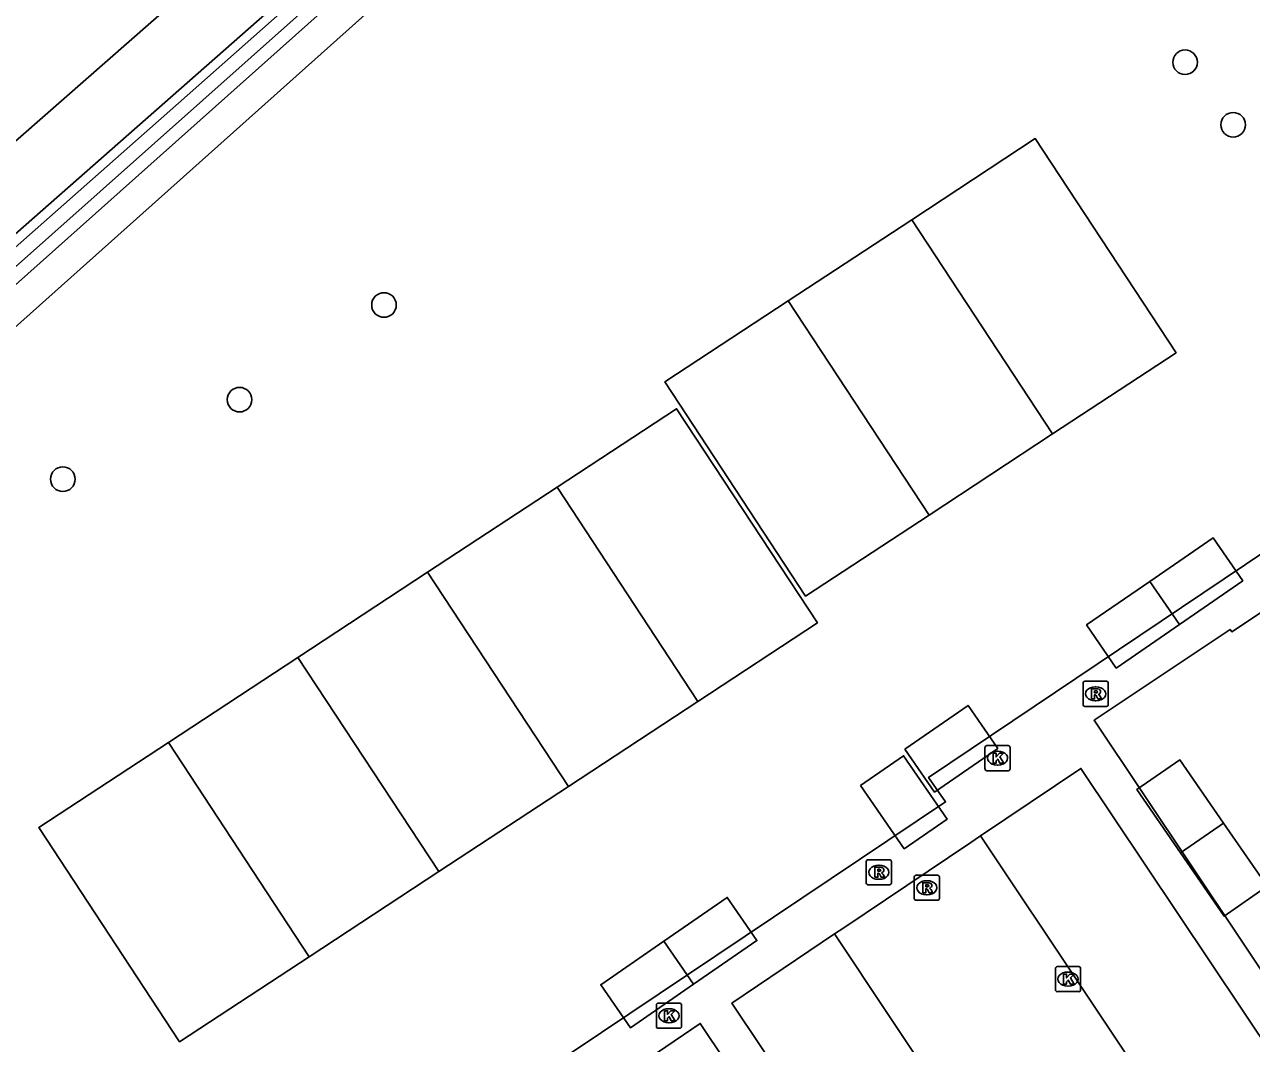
# Model space of a CAD drawing. Extents: x 158352 to 159489, y 383828 to 384597.
# Drawn here: x 158662.55 to 158711.38, y 384448.06 to 384488.62 of the extents above; entities that cross this region are included whole.
import ezdxf

# ---------------------------------------------------------------- set-up
doc = ezdxf.new("R2010")
doc.units = 0
for name, color, linetype in [('IMGEO_Boom', 7, 'Continuous'), ('IMGEO_Groenvoorziening', 7, 'Continuous'), ('IMGEO_Kolk', 7, 'Continuous'), ('IMGEO_Pand_vergunning_verleend', 7, 'Continuous'), ('IMGEO_Rijbaan_lokaal_gesloten', 7, 'Continuous'), ('IMGEO_Rijbaan_lokaal_open', 7, 'Continuous'), ('IMGEO_Rioolput', 7, 'Continuous'), ('IMGEO_Voetpad_open', 7, 'Continuous'), ('IMGEO_Waterloop', 7, 'Continuous')]:
    doc.layers.add(name, color=color, linetype=linetype)

msp = doc.modelspace()

# ---------------------------------------------------------------- linework, layer by layer
at = {"layer": 'IMGEO_Boom'}
for centre in [(158708.733, 384487.116), (158710.647, 384484.627), (158676.856, 384477.453), (158671.108, 384473.685), (158664.076, 384470.52)]:
    msp.add_circle(centre, 0.489, dxfattribs=at)
at = {"layer": 'IMGEO_Groenvoorziening'}
for points in [[(158791.916, 384592.555), (158698.254, 384508.831), (158654.046, 384469.314), (158644.66, 384460.924), (158620.74, 384439.534)], [(158594.552, 384421.503), (158603.276, 384429.405), (158646.38, 384466.382), (158684.587, 384500), (158710.41, 384522.721), (158787.731, 384592.397), (158788.791, 384591.187), (158686.564, 384500), (158643.575, 384461.653), (158591.504, 384416.716), (158591.463, 384416.691)]]:
    msp.add_lwpolyline(points, dxfattribs=at)
at = {"layer": 'IMGEO_Kolk'}
for p, q in [((158700.772, 384458.988), (158700.772, 384459.84)), ((158700.847, 384459.914), (158701.699, 384459.914)), ((158701.26, 384459.694), (158701.285, 384459.694)), ((158701.773, 384459.84), (158701.773, 384458.988)), ((158701.699, 384458.914), (158700.847, 384458.914)), ((158701.283, 384459.134), (158701.258, 384459.134)), ((158703.577, 384450.193), (158703.577, 384451.045)), ((158703.652, 384451.119), (158704.504, 384451.119)), ((158704.065, 384450.899), (158704.09, 384450.899)), ((158704.578, 384451.045), (158704.578, 384450.193)), ((158704.504, 384450.119), (158703.652, 384450.119)), ((158704.088, 384450.339), (158704.063, 384450.339)), ((158687.695, 384448.735), (158687.695, 384449.587)), ((158687.77, 384449.661), (158688.622, 384449.661)), ((158688.183, 384449.441), (158688.208, 384449.441)), ((158688.696, 384449.587), (158688.696, 384448.735)), ((158688.622, 384448.661), (158687.77, 384448.661)), ((158688.206, 384448.881), (158688.181, 384448.881))]:
    msp.add_line(p, q, dxfattribs=at)
for points in [[(158700.772, 384458.988), (158700.772, 384459.84)], [(158700.847, 384459.914), (158701.699, 384459.914)], [(158701.773, 384459.84), (158701.773, 384458.988)], [(158701.093, 384459.614), (158701.216, 384459.614), (158701.216, 384459.463), (158701.346, 384459.614), (158701.51, 384459.614), (158701.364, 384459.463), (158701.517, 384459.214), (158701.365, 384459.214), (158701.28, 384459.378), (158701.216, 384459.311), (158701.216, 384459.214), (158701.093, 384459.214), (158701.093, 384459.614)], [(158701.699, 384458.914), (158700.847, 384458.914)], [(158703.577, 384450.193), (158703.577, 384451.045)], [(158703.652, 384451.119), (158704.504, 384451.119)], [(158704.578, 384451.045), (158704.578, 384450.193)], [(158703.898, 384450.819), (158704.021, 384450.819), (158704.021, 384450.668), (158704.151, 384450.819), (158704.315, 384450.819), (158704.169, 384450.668), (158704.322, 384450.419), (158704.17, 384450.419), (158704.085, 384450.583), (158704.021, 384450.516), (158704.021, 384450.419), (158703.898, 384450.419), (158703.898, 384450.819)], [(158704.504, 384450.119), (158703.652, 384450.119)], [(158687.695, 384448.735), (158687.695, 384449.587)], [(158687.77, 384449.661), (158688.622, 384449.661)], [(158688.696, 384449.587), (158688.696, 384448.735)], [(158688.016, 384449.361), (158688.139, 384449.361), (158688.139, 384449.21), (158688.269, 384449.361), (158688.433, 384449.361), (158688.287, 384449.21), (158688.44, 384448.961), (158688.288, 384448.961), (158688.203, 384449.125), (158688.139, 384449.058), (158688.139, 384448.961), (158688.016, 384448.961), (158688.016, 384449.361)], [(158688.622, 384448.661), (158687.77, 384448.661)]]:
    msp.add_lwpolyline(points, dxfattribs=at)
for centre, start, end in [((158700.849, 384459.838), 91.552, 178.448), ((158700.849, 384459.838), 91.552, 178.448), ((158701.697, 384459.838), 1.552, 88.448), ((158701.697, 384459.838), 1.552, 88.448), ((158700.849, 384458.99), 181.552, 268.448), ((158700.849, 384458.99), 181.552, 268.448), ((158701.697, 384458.99), 271.552, 358.448), ((158701.697, 384458.99), 271.552, 358.448), ((158703.654, 384451.043), 91.552, 178.448), ((158703.654, 384451.043), 91.552, 178.448), ((158704.502, 384451.043), 1.552, 88.448), ((158704.502, 384451.043), 1.552, 88.448), ((158703.654, 384450.195), 181.552, 268.448), ((158703.654, 384450.195), 181.552, 268.448), ((158704.502, 384450.195), 271.552, 358.448), ((158704.502, 384450.195), 271.552, 358.448), ((158687.772, 384449.585), 91.552, 178.448), ((158687.772, 384449.585), 91.552, 178.448), ((158688.62, 384449.585), 1.552, 88.448), ((158688.62, 384449.585), 1.552, 88.448), ((158687.772, 384448.737), 181.552, 268.448), ((158687.772, 384448.737), 181.552, 268.448), ((158688.62, 384448.737), 271.552, 358.448), ((158688.62, 384448.737), 271.552, 358.448)]:
    msp.add_arc(centre, 0.0765, start, end, dxfattribs=at)
for centre, major_axis, ratio, start_param, end_param in [((158701.259, 384459.414), (-0.387, 0.002), 0.722429, 4.712389, 7.853982), ((158701.284, 384459.414), (-0.39, 0.002), 0.717154, 1.570796, 4.712389), ((158704.064, 384450.619), (-0.387, 0.002), 0.722429, 4.712389, 7.853982), ((158704.089, 384450.619), (-0.39, 0.002), 0.717154, 1.570796, 4.712389), ((158688.182, 384449.161), (-0.387, 0.002), 0.722429, 4.712389, 7.853982), ((158688.207, 384449.161), (-0.39, 0.002), 0.717154, 1.570796, 4.712389)]:
    msp.add_ellipse(centre, major_axis=major_axis, ratio=ratio, start_param=start_param, end_param=end_param, dxfattribs=at)
at = {"layer": 'IMGEO_Pand_vergunning_verleend'}
for points in [[(158697.857, 384480.849), (158702.771, 384484.078), (158708.374, 384475.552), (158703.46, 384472.323)], [(158692.943, 384477.62), (158697.857, 384480.849)], [(158703.46, 384472.323), (158697.857, 384480.849)], [(158698.545, 384469.093), (158693.631, 384465.864), (158688.028, 384474.391), (158692.943, 384477.62)], [(158698.545, 384469.093), (158692.943, 384477.62)], [(158683.745, 384470.201), (158688.5, 384473.326), (158694.102, 384464.799), (158689.348, 384461.675)], [(158703.46, 384472.323), (158698.545, 384469.093)], [(158678.589, 384466.813), (158683.745, 384470.201)], [(158689.348, 384461.675), (158683.745, 384470.201)], [(158707.332, 384466.451), (158709.849, 384468.187), (158711.031, 384466.473), (158708.514, 384464.737)], [(158673.433, 384463.425), (158678.589, 384466.813)], [(158684.192, 384458.287), (158678.589, 384466.813)], [(158708.514, 384464.737), (158705.996, 384463.001), (158704.814, 384464.715), (158707.332, 384466.451)], [(158708.514, 384464.737), (158707.332, 384466.451)], [(158668.276, 384460.037), (158673.433, 384463.425)], [(158679.035, 384454.899), (158673.433, 384463.425)], [(158689.348, 384461.675), (158684.192, 384458.287)], [(158697.58, 384459.778), (158700.098, 384461.514), (158701.28, 384459.8), (158698.763, 384458.064), (158697.58, 384459.778)], [(158673.879, 384451.51), (158668.723, 384448.122), (158663.12, 384456.649), (158668.276, 384460.037)], [(158673.879, 384451.51), (158668.276, 384460.037)], [(158695.82, 384458.325), (158697.534, 384459.507), (158699.27, 384456.989), (158697.556, 384455.807), (158695.82, 384458.325)], [(158708.549, 384455.647), (158706.813, 384458.164), (158708.527, 384459.346), (158710.263, 384456.829)], [(158684.192, 384458.287), (158679.035, 384454.899)], [(158708.549, 384455.647), (158710.263, 384456.829)], [(158710.263, 384456.829), (158711.999, 384454.312), (158710.285, 384453.13), (158708.549, 384455.647)], [(158679.035, 384454.899), (158673.879, 384451.51)], [(158687.997, 384452.133), (158690.514, 384453.869), (158691.696, 384452.155), (158689.179, 384450.419)], [(158689.179, 384450.419), (158686.662, 384448.683), (158685.48, 384450.397), (158687.997, 384452.133)], [(158689.179, 384450.419), (158687.997, 384452.133)]]:
    msp.add_lwpolyline(points, dxfattribs=at)
at = {"layer": 'IMGEO_Rijbaan_lokaal_gesloten'}
msp.add_lwpolyline([(158593.209, 384422.905), (158614.282, 384441.629), (158629.101, 384454.807), (158641.487, 384465.667), (158647.383, 384470.861), (158654.452, 384477.125), (158661.528, 384483.4), (158668.447, 384489.455), (158675.118, 384495.412), (158682.008, 384501.413), (158688.377, 384507.081), (158695.178, 384513.094), (158702.489, 384519.601), (158709.046, 384525.411), (158715.488, 384531.138), (158721.39, 384536.409), (158727.626, 384541.973), (158734.273, 384547.844), (158740.897, 384553.784), (158747.581, 384559.749), (158753.992, 384565.468), (158760.992, 384571.759)], dxfattribs=at)
at = {"layer": 'IMGEO_Rijbaan_lokaal_open'}
for points in [[(158694.79, 384452.415), (158695.149, 384452.656), (158700.168, 384456.032), (158700.594, 384456.319)], [(158700.594, 384456.319), (158717.274, 384431.313)], [(158709.996, 384429.54), (158694.79, 384452.415)]]:
    msp.add_lwpolyline(points, dxfattribs=at)
at = {"layer": 'IMGEO_Rioolput'}
for p, q in [((158704.675, 384461.549), (158704.675, 384462.401)), ((158704.75, 384462.475), (158705.602, 384462.475)), ((158705.163, 384462.255), (158705.188, 384462.255)), ((158705.676, 384462.401), (158705.676, 384461.549)), ((158705.186, 384461.695), (158705.161, 384461.695)), ((158705.602, 384461.475), (158704.75, 384461.475)), ((158696.049, 384454.445), (158696.049, 384455.297)), ((158696.124, 384455.371), (158696.976, 384455.371)), ((158697.05, 384455.297), (158697.05, 384454.445)), ((158696.537, 384455.151), (158696.562, 384455.151)), ((158696.976, 384454.371), (158696.124, 384454.371)), ((158696.56, 384454.591), (158696.535, 384454.591)), ((158697.959, 384453.83), (158697.959, 384454.682)), ((158698.034, 384454.756), (158698.886, 384454.756)), ((158698.447, 384454.536), (158698.472, 384454.536)), ((158698.96, 384454.682), (158698.96, 384453.83)), ((158698.47, 384453.976), (158698.445, 384453.976)), ((158698.886, 384453.756), (158698.034, 384453.756))]:
    msp.add_line(p, q, dxfattribs=at)
for points in [[(158704.675, 384461.549), (158704.675, 384462.401)], [(158704.75, 384462.475), (158705.602, 384462.475)], [(158705.264, 384462.173), (158705.012, 384462.175), (158705.012, 384461.775)], [(158705.676, 384462.401), (158705.676, 384461.549)], [(158705.012, 384461.775), (158705.136, 384461.775), (158705.136, 384461.937), (158705.147, 384461.937)], [(158705.19, 384462.094), (158705.136, 384462.094), (158705.136, 384462.013)], [(158705.136, 384462.013), (158705.188, 384462.013)], [(158705.194, 384461.908), (158705.265, 384461.775), (158705.405, 384461.775), (158705.34, 384461.901)], [(158705.602, 384461.475), (158704.75, 384461.475)], [(158696.049, 384454.445), (158696.049, 384455.297)], [(158696.124, 384455.371), (158696.976, 384455.371)], [(158697.05, 384455.297), (158697.05, 384454.445)], [(158696.638, 384455.069), (158696.386, 384455.071), (158696.386, 384454.671)], [(158696.386, 384454.671), (158696.51, 384454.671), (158696.51, 384454.833), (158696.521, 384454.833)], [(158696.564, 384454.99), (158696.51, 384454.99), (158696.51, 384454.909)], [(158696.51, 384454.909), (158696.562, 384454.909)], [(158696.568, 384454.804), (158696.639, 384454.671), (158696.779, 384454.671), (158696.714, 384454.797)], [(158696.976, 384454.371), (158696.124, 384454.371)], [(158697.959, 384453.83), (158697.959, 384454.682)], [(158698.034, 384454.756), (158698.886, 384454.756)], [(158698.548, 384454.454), (158698.296, 384454.456), (158698.296, 384454.056)], [(158698.474, 384454.375), (158698.42, 384454.375), (158698.42, 384454.294)], [(158698.96, 384454.682), (158698.96, 384453.83)], [(158698.296, 384454.056), (158698.42, 384454.056), (158698.42, 384454.218), (158698.431, 384454.218)], [(158698.42, 384454.294), (158698.472, 384454.294)], [(158698.478, 384454.189), (158698.549, 384454.056), (158698.689, 384454.056), (158698.624, 384454.182)], [(158698.886, 384453.756), (158698.034, 384453.756)]]:
    msp.add_lwpolyline(points, dxfattribs=at)
for centre, radius, start, end in [((158704.752, 384462.399), 0.0765, 91.552, 178.448), ((158704.752, 384462.399), 0.0765, 91.552, 178.448), ((158705.263, 384462.063), 0.109, 350.3612, 89.416), ((158705.6, 384462.399), 0.0765, 1.552, 88.448), ((158705.6, 384462.399), 0.0765, 1.552, 88.448), ((158705.146, 384461.884), 0.0533, 26.0293, 88.6989), ((158705.172, 384462.202), 0.19, 274.7715, 282.9687), ((158705.196, 384461.998), 0.0964, 77.0061, 93.1865), ((158705.21, 384462.055), 0.0378, 276.6634, 79.6772), ((158705.261, 384462.063), 0.112, 277.5842, 350.9817), ((158705.245, 384461.848), 0.108, 29.5134, 73.7905), ((158704.752, 384461.551), 0.0765, 181.552, 268.448), ((158704.752, 384461.551), 0.0765, 181.552, 268.448), ((158705.6, 384461.551), 0.0765, 271.552, 358.448), ((158705.6, 384461.551), 0.0765, 271.552, 358.448), ((158696.126, 384455.295), 0.0765, 91.552, 178.448), ((158696.126, 384455.295), 0.0765, 91.552, 178.448), ((158696.974, 384455.295), 0.0765, 1.552, 88.448), ((158696.974, 384455.295), 0.0765, 1.552, 88.448), ((158696.52, 384454.78), 0.0533, 26.0293, 88.6989), ((158696.546, 384455.098), 0.19, 274.7715, 282.9687), ((158696.57, 384454.894), 0.0964, 77.0061, 93.1865), ((158696.584, 384454.951), 0.0378, 276.6634, 79.6772), ((158696.637, 384454.959), 0.109, 350.3612, 89.416), ((158696.635, 384454.959), 0.112, 277.5842, 350.9817), ((158696.619, 384454.744), 0.108, 29.5134, 73.7905), ((158696.126, 384454.447), 0.0765, 181.552, 268.448), ((158696.126, 384454.447), 0.0765, 181.552, 268.448), ((158696.974, 384454.447), 0.0765, 271.552, 358.448), ((158696.974, 384454.447), 0.0765, 271.552, 358.448), ((158698.036, 384454.68), 0.0765, 91.552, 178.448), ((158698.036, 384454.68), 0.0765, 91.552, 178.448), ((158698.456, 384454.483), 0.19, 274.7715, 282.9687), ((158698.48, 384454.279), 0.0964, 77.0061, 93.1865), ((158698.494, 384454.336), 0.0378, 276.6634, 79.6772), ((158698.547, 384454.344), 0.109, 350.3612, 89.416), ((158698.545, 384454.344), 0.112, 277.5842, 350.9817), ((158698.884, 384454.68), 0.0765, 1.552, 88.448), ((158698.884, 384454.68), 0.0765, 1.552, 88.448), ((158698.036, 384453.832), 0.0765, 181.552, 268.448), ((158698.036, 384453.832), 0.0765, 181.552, 268.448), ((158698.43, 384454.165), 0.0533, 26.0293, 88.6989), ((158698.529, 384454.129), 0.108, 29.5134, 73.7905), ((158698.884, 384453.832), 0.0765, 271.552, 358.448), ((158698.884, 384453.832), 0.0765, 271.552, 358.448)]:
    msp.add_arc(centre, radius, start, end, dxfattribs=at)
for centre, major_axis, ratio, start_param, end_param in [((158705.162, 384461.975), (-0.387, 0.002), 0.722429, 4.712389, 7.853982), ((158705.187, 384461.975), (-0.39, 0.002), 0.717154, 1.570796, 4.712389), ((158696.536, 384454.871), (-0.387, 0.002), 0.722429, 4.712389, 7.853982), ((158696.561, 384454.871), (-0.39, 0.002), 0.717154, 1.570796, 4.712389), ((158698.446, 384454.256), (-0.387, 0.002), 0.722429, 4.712389, 7.853982), ((158698.471, 384454.256), (-0.39, 0.002), 0.717154, 1.570796, 4.712389)]:
    msp.add_ellipse(centre, major_axis=major_axis, ratio=ratio, start_param=start_param, end_param=end_param, dxfattribs=at)
at = {"layer": 'IMGEO_Voetpad_open'}
for points in [[(158720.69, 384425.301), (158726.385, 384429.098), (158705.114, 384460.923), (158710.528, 384464.538), (158710.592, 384464.443), (158714.729, 384467.19), (158713.644, 384468.804), (158698.528, 384458.648), (158699.203, 384457.673), (158672.954, 384440.071), (158674.059, 384438.419), (158683.717, 384444.879), (158683.678, 384444.938), (158689.44, 384448.855), (158707.147, 384422.39)], [(158700.594, 384456.319), (158704.588, 384459.006), (158721.313, 384433.99)], [(158705.972, 384426.832), (158690.692, 384449.658), (158694.79, 384452.415)]]:
    msp.add_lwpolyline(points, dxfattribs=at)
at = {"layer": 'IMGEO_Waterloop'}
msp.add_lwpolyline([(158592.198, 384418.632), (158592.516, 384418.271), (158631.582, 384452.029), (158655.574, 384473.091), (158697.654, 384510.543), (158724.576, 384534.322), (158745.51, 384553.346), (158787.952, 384591.074), (158787.591, 384591.477), (158774.661, 384580.076), (158756.02, 384563.388), (158749.608, 384557.571), (158738.652, 384547.804), (158730.542, 384540.543), (158720.223, 384530.989), (158707.113, 384519.418), (158704.268, 384516.87), (158695.797, 384509.535), (158685.627, 384500.511), (158668.684, 384485.49), (158649.735, 384468.76), (158631.795, 384453.282), (158606.465, 384431.456), (158592.198, 384418.632)], dxfattribs=at)

doc.saveas('drawing.dxf')
